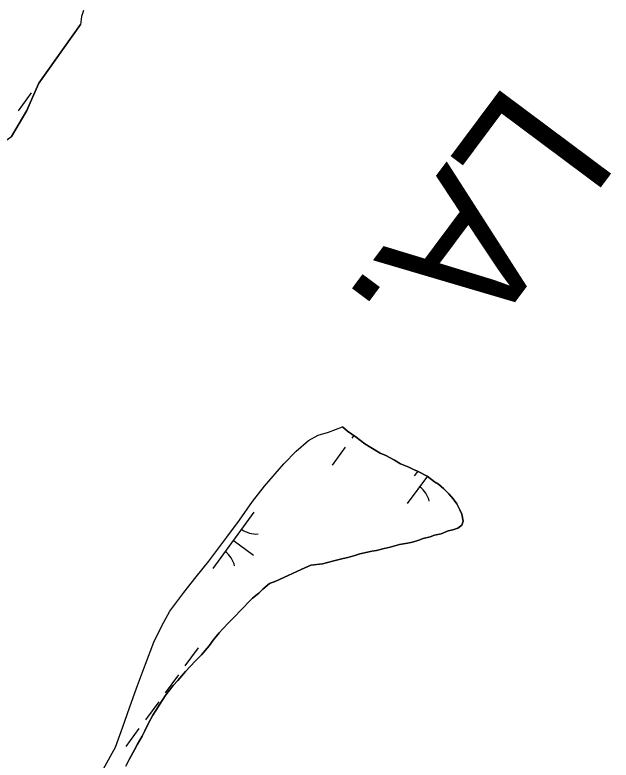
# Model space of a CAD drawing. Extents: x 3905714 to 3926767, y 183354 to 205755.
# Drawn here: x 3921059 to 3921488, y 194998 to 195534 of the extents above; entities that cross this region are included whole.
import ezdxf

# ---------------------------------------------------------------- set-up
doc = ezdxf.new("R2010")
doc.units = 0
for name, color, linetype in [('V-TOPO-GNAM-IDEN', 7, 'Continuous'), ('V-TOPO-SHOR', 7, 'Continuous'), ('V-WETL-SWMP', 7, 'Continuous')]:
    doc.layers.add(name, color=color, linetype=linetype)

msp = doc.modelspace()

# ---------------------------------------------------------------- linework, layer by layer
at = {"layer": 'V-TOPO-SHOR'}
for p, q in [((3921108.74, 195537.23), (3921107.46, 195532.93)), ((3921107.46, 195532.93), (3921106.67, 195527.1))]:
    msp.add_line(p, q, dxfattribs=at)
for points in [[(3920964.15, 195512.28), (3920967.28, 195514.03), (3920972.55, 195515.96), (3920979.77, 195517.49), (3920986.58, 195516.1), (3920992.22, 195512.38), (3920996.69, 195507.1), (3921000.37, 195500.85), (3921003.27, 195494.8), (3921008.31, 195487.18), (3921015.88, 195477.4), (3921022.09, 195469.58), (3921025.96, 195463.72), (3921030.03, 195455.91), (3921038.75, 195441.45), (3921041.47, 195440.47), (3921045.96, 195441.04), (3921050.64, 195442.19), (3921056.9, 195446.65), (3921068.07, 195465.32), (3921072, 195474.67), (3921076.72, 195484.98), (3921106.67, 195527.1)], [(3921123.22, 194992.03), (3921131.85, 195007.59), (3921136.98, 195022.39), (3921141.9, 195036.01), (3921146.82, 195050.03), (3921153.32, 195067.36), (3921159.42, 195083.12), (3921165.11, 195094.8), (3921170.8, 195105.5), (3921180.99, 195118.91), (3921189.8, 195130.18), (3921198.81, 195141.46), (3921211.93, 195158.76), (3921220.94, 195170.81), (3921230.34, 195184.23), (3921238.96, 195195.31), (3921252.85, 195211.43), (3921261.66, 195220.37), (3921270.46, 195228.14), (3921277.49, 195232.01), (3921284.91, 195234.13), (3921295.11, 195238.02)], [(3921371.54, 195189.8), (3921367.75, 195193.36), (3921363.96, 195196.68), (3921361.17, 195198.46), (3921355.86, 195202.54), (3921349.02, 195206.12), (3921345.99, 195207.4), (3921342.7, 195208.93), (3921336.62, 195211.49), (3921332.31, 195214.04), (3921326.24, 195217.36), (3921322.18, 195219.15), (3921315.35, 195223.23), (3921311.05, 195225.78), (3921304.73, 195230.62), (3921298.65, 195234.96), (3921295.11, 195238.02)], [(3921139.25, 194994.06), (3921141.56, 194998.87), (3921145.38, 195005.7), (3921147.68, 195009.75), (3921151, 195015.57), (3921152.79, 195019.37), (3921155.6, 195024.94), (3921158.66, 195030.77), (3921160.7, 195034.05), (3921163.76, 195038.61), (3921167.59, 195044.68), (3921169.63, 195047.47), (3921173.2, 195052.02), (3921176.51, 195055.56), (3921182.11, 195062.13), (3921188.99, 195069.46), (3921193.57, 195074.02), (3921199.17, 195080.59), (3921201.98, 195084.64), (3921206.31, 195089.95), (3921208.85, 195092.73), (3921212.93, 195097.03), (3921215.22, 195099.3), (3921217.77, 195101.83), (3921221.33, 195105.62), (3921223.62, 195107.9), (3921227.7, 195112.19), (3921230.24, 195114.72), (3921234.82, 195118.51), (3921237.62, 195121.29), (3921242.46, 195125.33), (3921247.03, 195127.09), (3921255.92, 195131.12), (3921265.32, 195135.39), (3921272.18, 195138.41), (3921280.55, 195139.4), (3921285.12, 195140.65), (3921288.68, 195141.65), (3921295.53, 195143.4), (3921298.83, 195144.15), (3921303.91, 195145.4), (3921307.46, 195146.66), (3921310.77, 195147.41), (3921316.1, 195148.65), (3921319.4, 195149.15), (3921324.98, 195150.4), (3921329.3, 195151.4), (3921335.9, 195153.4), (3921341.74, 195154.4), (3921345.29, 195155.14), (3921349.86, 195156.4), (3921352.91, 195157.65), (3921357.99, 195158.9), (3921361.04, 195160.16), (3921365.86, 195161.16), (3921370.94, 195163.17), (3921374.24, 195163.92), (3921378.05, 195165.17), (3921380.85, 195167.19), (3921381.87, 195170.23), (3921380.88, 195175.31), (3921379.36, 195178.36), (3921377.1, 195182.68), (3921374.57, 195186.24), (3921371.54, 195189.8)]]:
    msp.add_lwpolyline(points, dxfattribs=at)
at = {"layer": 'V-WETL-SWMP'}
for p, q in [((3921108.74, 195537.23), (3921107.46, 195532.93)), ((3921107.46, 195532.93), (3921106.67, 195527.1)), ((3921106.67, 195527.1), (3921076.72, 195484.98)), ((3921076.72, 195484.98), (3921072, 195474.67)), ((3921071.17, 195478.11), (3921061.72, 195465.21)), ((3921072, 195474.67), (3921068.07, 195465.32)), ((3921068.07, 195465.32), (3921056.9, 195446.65)), ((3921303.11, 195231.78), (3921301.71, 195229.88)), ((3921296.98, 195223.42), (3921287.53, 195210.52)), ((3921349.12, 195206.06), (3921346.62, 195202.65)), ((3921356.02, 195202.42), (3921341.61, 195182.76)), ((3921231.21, 195176.58), (3921201.66, 195136.25)), ((3921216.44, 195156.41), (3921230.96, 195145.77)), ((3921191.22, 195079.07), (3921181.76, 195066.16)), ((3921177.04, 195059.71), (3921167.58, 195046.8)), ((3921162.85, 195040.35), (3921153.39, 195027.44)), ((3921148.67, 195020.99), (3921139.21, 195008.08))]:
    msp.add_line(p, q, dxfattribs=at)
for points in [[(3921123.22, 194992.03), (3921131.85, 195007.59), (3921136.98, 195022.39), (3921141.9, 195036.01), (3921146.82, 195050.03), (3921153.32, 195067.36), (3921159.42, 195083.12), (3921165.11, 195094.8), (3921170.8, 195105.5), (3921180.99, 195118.91), (3921189.8, 195130.18), (3921198.81, 195141.46), (3921211.93, 195158.76), (3921220.94, 195170.81), (3921230.34, 195184.23), (3921238.96, 195195.31), (3921252.86, 195211.43), (3921261.66, 195220.37), (3921270.46, 195228.14), (3921277.49, 195232.01), (3921284.91, 195234.13), (3921295.11, 195238.02), (3921298.65, 195234.96), (3921304.73, 195230.62), (3921311.05, 195225.78), (3921315.35, 195223.23), (3921322.19, 195219.15), (3921326.24, 195217.36), (3921332.31, 195214.04), (3921336.62, 195211.49), (3921342.7, 195208.93), (3921345.99, 195207.39), (3921349.03, 195206.11), (3921355.86, 195202.54), (3921361.17, 195198.46), (3921363.96, 195196.68), (3921367.75, 195193.36), (3921371.54, 195189.8), (3921374.57, 195186.24), (3921377.1, 195182.68), (3921379.36, 195178.36), (3921380.88, 195175.31), (3921381.87, 195170.23), (3921380.85, 195167.19), (3921378.05, 195165.17), (3921374.24, 195163.92), (3921370.94, 195163.17), (3921365.86, 195161.16), (3921361.04, 195160.16), (3921357.99, 195158.9), (3921352.91, 195157.65), (3921349.86, 195156.4), (3921345.29, 195155.14), (3921341.74, 195154.4), (3921335.9, 195153.4), (3921329.3, 195151.4), (3921324.98, 195150.4), (3921319.4, 195149.15), (3921316.1, 195148.65), (3921310.77, 195147.41), (3921307.47, 195146.66), (3921303.91, 195145.4), (3921298.83, 195144.15), (3921295.53, 195143.4), (3921288.68, 195141.65), (3921285.12, 195140.65), (3921280.55, 195139.4), (3921272.18, 195138.41), (3921265.32, 195135.39), (3921255.92, 195131.12), (3921247.03, 195127.09), (3921242.46, 195125.33), (3921237.62, 195121.29), (3921234.82, 195118.51), (3921230.24, 195114.72), (3921227.7, 195112.19), (3921223.62, 195107.9), (3921221.33, 195105.62), (3921217.77, 195101.83), (3921215.22, 195099.3), (3921212.93, 195097.03), (3921208.85, 195092.73), (3921206.31, 195089.95), (3921201.98, 195084.64), (3921199.17, 195080.59)], [(3921199.17, 195080.59), (3921193.57, 195074.02), (3921188.99, 195069.46), (3921182.11, 195062.13), (3921176.51, 195055.56), (3921173.2, 195052.02), (3921169.63, 195047.47), (3921167.59, 195044.68), (3921163.76, 195038.61), (3921160.7, 195034.06), (3921158.66, 195030.77), (3921155.6, 195024.94), (3921152.79, 195019.37), (3921151, 195015.57), (3921147.68, 195009.75), (3921145.38, 195005.7), (3921141.55, 194998.87), (3921139.25, 194994.06)]]:
    msp.add_lwpolyline(points, dxfattribs=at)
for centre, start, end in [((3921340.26, 195180.51), 13, 54.5436), ((3921232.95, 195178.55), 233, 274.5436), ((3921200.3, 195133.99), 13, 54.5436)]:
    msp.add_arc(centre, 17.62, start, end, dxfattribs=at)

# ---------------------------------------------------------------- texts
at = {"layer": 'V-TOPO-GNAM-IDEN'}
msp.add_text('LA.', height=100, rotation=233.2732, dxfattribs=at).set_placement((3921414.54, 195488.63))

doc.saveas('drawing.dxf')
